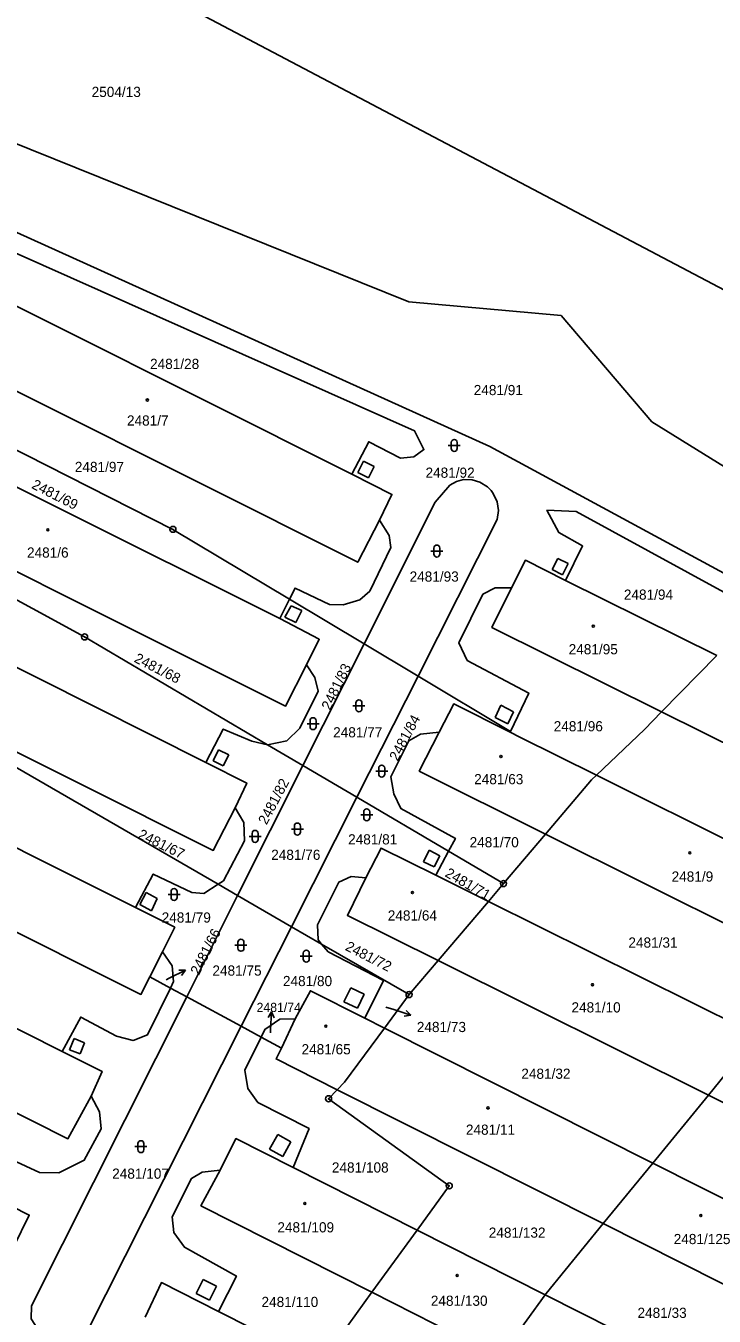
# Model space of a CAD drawing. Extents: x -733394 to -722299, y -1082822 to -1075049.
# Drawn here: x -729757.3 to -729642.3, y -1078544.2 to -1078328.6 of the extents above; entities that cross this region are included whole.
import ezdxf

# ---------------------------------------------------------------- set-up
doc = ezdxf.new("R2010")
doc.units = 0
for name, color, linetype in [('Hranice parcel', 7, 'Continuous'), ('Parcelní čísla', 7, 'Continuous'), ('Pop  PČ popisy', 7, 'Continuous'), ('Vnitřní kresba', 7, 'Continuous'), ('Značky bodu BP', 7, 'Continuous'), ('Značky budov', 7, 'Continuous'), ('Značky kultur', 7, 'Continuous')]:
    doc.layers.add(name, color=color, linetype=linetype)

msp = doc.modelspace()

# ---------------------------------------------------------------- linework, layer by layer
at = {"layer": 'Hranice parcel'}
for p, q in [((-729828.96, -1078273.4), (-729602, -1078393.13)), ((-729641.88, -1078433.81), (-729667.2, -1078421.29)), ((-729714.91, -1078427.65), (-729713.28, -1078424.39)), ((-729713.28, -1078424.39), (-729700.82, -1078431.86)), ((-729700.82, -1078431.86), (-729711.04, -1078452.2)), ((-729700.82, -1078431.86), (-729691.82, -1078437.25)), ((-729641.88, -1078433.81), (-729651.12, -1078443.23)), ((-729702.03, -1078457.5), (-729691.82, -1078437.25)), ((-729691.82, -1078437.25), (-729676.39, -1078446.5)), ((-729651.12, -1078443.23), (-729607.24, -1078465.06)), ((-729676.39, -1078446.5), (-729676.45, -1078446.62)), ((-729711.04, -1078452.2), (-729716.95, -1078448.72)), ((-729711.04, -1078452.2), (-729721.96, -1078473.92)), ((-729702.03, -1078457.5), (-729711.04, -1078452.2)), ((-729616.92, -1078476.35), (-729662, -1078453.84)), ((-729712.95, -1078479.14), (-729702.03, -1078457.5)), ((-729686.72, -1078466.52), (-729702.03, -1078457.5)), ((-729670.5, -1078463.67), (-729677.53, -1078471.94)), ((-729670.5, -1078463.67), (-729625.35, -1078486.19)), ((-729686.72, -1078466.52), (-729688.85, -1078470.53)), ((-729686.72, -1078466.52), (-729677.53, -1078471.94)), ((-729680.06, -1078474.91), (-729688.85, -1078470.53)), ((-729721.96, -1078473.92), (-729725.21, -1078472.04)), ((-729677.53, -1078471.94), (-729680.06, -1078474.91)), ((-729721.96, -1078473.92), (-729730.46, -1078490.86)), ((-729712.95, -1078479.14), (-729721.96, -1078473.92)), ((-729680.06, -1078474.91), (-729688.48, -1078484.8)), ((-729634.94, -1078497.37), (-729680.06, -1078474.91)), ((-729721.35, -1078495.79), (-729712.95, -1078479.14)), ((-729707.92, -1078482.05), (-729712.95, -1078479.14)), ((-729736.64, -1078487.52), (-729734.53, -1078483.36)), ((-729707.92, -1078482.05), (-729693.32, -1078490.49)), ((-729688.48, -1078484.8), (-729693.32, -1078490.49)), ((-729688.48, -1078484.8), (-729643.3, -1078507.28)), ((-729733.18, -1078489.39), (-729736.64, -1078487.52)), ((-729730.46, -1078490.86), (-729733.18, -1078489.39)), ((-729693.32, -1078490.49), (-729697.44, -1078496.08)), ((-729721.35, -1078495.79), (-729730.46, -1078490.86)), ((-729712.33, -1078494.52), (-729714.63, -1078499.43)), ((-729697.44, -1078496.08), (-729700.7, -1078494.44)), ((-729718.04, -1078497.58), (-729721.35, -1078495.79)), ((-729652.59, -1078518.64), (-729697.44, -1078496.08)), ((-729714.63, -1078499.43), (-729718.04, -1078497.58)), ((-729705.32, -1078506.39), (-729660.87, -1078528.77)), ((-729652.59, -1078518.64), (-729643.3, -1078507.28)), ((-729691.97, -1078529.85), (-729712.7, -1078519.37)), ((-729660.87, -1078528.77), (-729652.59, -1078518.64)), ((-729699.51, -1078540.24), (-729691.97, -1078529.85)), ((-729670.57, -1078540.66), (-729691.97, -1078529.85)), ((-729708.07, -1078552.03), (-729699.51, -1078540.24)), ((-729678.12, -1078551.05), (-729699.51, -1078540.24)), ((-729670.57, -1078540.66), (-729678.12, -1078551.05)), ((-729708.07, -1078552.03), (-729725.14, -1078543.44))]:
    msp.add_line(p, q, dxfattribs=at)
for points in [[(-729622.17, -1078413.7), (-729652.75, -1078394.76), (-729667.92, -1078376.99), (-729693.36, -1078374.72), (-729784.53, -1078338.02), (-729799.58, -1078367.74)], [(-729632.68, -1078424.42), (-729679.8, -1078398.89), (-729771.23, -1078357.56), (-729774.51, -1078357.52), (-729778.08, -1078358.98), (-729781.2, -1078363.35), (-729791.42, -1078382.99)], [(-729702.9, -1078403.49), (-729700.04, -1078398.1), (-729694.77, -1078400.83), (-729692.54, -1078400.6), (-729690.83, -1078399.41), (-729692.39, -1078396.26), (-729768.94, -1078362.15), (-729774.32, -1078362.64), (-729779.08, -1078365.29)], [(-729702.9, -1078403.49), (-729777.16, -1078366.3), (-729779.08, -1078365.29)], [(-729784.97, -1078376.55), (-729783.05, -1078377.56), (-729701.89, -1078418.22), (-729698.27, -1078411.18)], [(-729788.88, -1078384.27), (-729732.76, -1078412.73), (-729713.28, -1078424.39)], [(-729714.91, -1078427.65), (-729789.61, -1078390.35), (-729791.46, -1078389.37)], [(-729797.29, -1078400.56), (-729795.52, -1078401.49), (-729713.94, -1078442.26), (-729710.45, -1078435.39)], [(-729716.95, -1078448.72), (-729747.53, -1078430.72), (-729798.52, -1078402.95)], [(-729698.27, -1078411.18), (-729696.17, -1078406.9), (-729702.9, -1078403.49)], [(-729691.82, -1078437.25), (-729678.62, -1078411.09), (-729678.39, -1078409.57), (-729678.6, -1078408.14), (-729679.25, -1078406.72), (-729679.6, -1078406.25), (-729680.21, -1078405.63), (-729681.51, -1078404.82), (-729682.75, -1078404.43), (-729684.21, -1078404.4), (-729685.41, -1078404.72), (-729686.53, -1078405.37), (-729688.93, -1078408.18), (-729700.82, -1078431.86)], [(-729634.72, -1078426.5), (-729665.37, -1078409.75), (-729670.29, -1078409.53), (-729668.3, -1078413.28), (-729664.33, -1078415.51), (-729667.2, -1078421.29)], [(-729713.28, -1078424.39), (-729712.37, -1078422.56), (-729706.63, -1078425.28), (-729704.34, -1078425.36), (-729701.56, -1078424.5), (-729699.89, -1078423.06), (-729696.38, -1078415.74), (-729696.64, -1078413.76), (-729698.27, -1078411.18)], [(-729727.25, -1078451.71), (-729801.94, -1078414.17), (-729803.81, -1078413.19)], [(-729667.2, -1078421.29), (-729673.89, -1078417.89), (-729676.21, -1078422.51)], [(-729676.21, -1078422.51), (-729678.93, -1078422.52), (-729680.97, -1078423.57), (-729685.02, -1078431.7), (-729683.61, -1078434.65), (-729673.33, -1078440.11), (-729676.39, -1078446.5)], [(-729676.21, -1078422.51), (-729679.48, -1078429.12), (-729651.12, -1078443.23)], [(-729710.45, -1078435.39), (-729708.32, -1078431.09), (-729714.91, -1078427.65)], [(-729793.78, -1078432.46), (-729726.04, -1078466.4), (-729722.39, -1078459.25)], [(-729725.21, -1078472.04), (-729760.21, -1078451.8), (-729793.78, -1078432.46)], [(-729716.95, -1078448.72), (-729713.73, -1078448.07), (-729711.56, -1078445.96), (-729708.5, -1078439.79), (-729709.07, -1078437.5), (-729710.45, -1078435.39)], [(-729739.05, -1078475.91), (-729814.51, -1078438.14), (-729816.41, -1078437.14)], [(-729676.45, -1078446.62), (-729685.84, -1078441.92), (-729688.29, -1078446.63)], [(-729651.12, -1078443.23), (-729653.99, -1078446.16), (-729662, -1078453.84)], [(-729727.25, -1078451.71), (-729724.35, -1078446.11), (-729719.58, -1078448.16), (-729716.95, -1078448.72)], [(-729688.29, -1078446.63), (-729691.41, -1078446.96), (-729693.34, -1078448.09), (-729696.36, -1078454.09), (-729695.88, -1078456.95), (-729694.68, -1078459.39), (-729685.58, -1078464.38), (-729686.72, -1078466.52)], [(-729688.29, -1078446.63), (-729691.61, -1078453.14), (-729670.5, -1078463.67)], [(-729676.45, -1078446.62), (-729674.79, -1078447.45), (-729662, -1078453.84)], [(-729822.08, -1078448.36), (-729820.12, -1078449.39), (-729738.11, -1078490.45), (-729736.64, -1078487.52)], [(-729722.39, -1078459.25), (-729720.43, -1078455.13), (-729727.25, -1078451.71)], [(-729662, -1078453.84), (-729662.82, -1078454.62), (-729670.5, -1078463.67)], [(-729725.21, -1078472.04), (-729724.33, -1078471.48), (-729720.82, -1078464.78), (-729720.95, -1078461.72), (-729722.39, -1078459.25)], [(-729751.27, -1078499.99), (-729826.39, -1078462.14), (-729828.51, -1078461.02)], [(-729688.85, -1078470.53), (-729697.98, -1078465.99), (-729700.54, -1078470.95)], [(-729739.05, -1078475.91), (-729736.06, -1078470.35), (-729729.59, -1078473.44), (-729727.62, -1078473.58), (-729725.21, -1078472.04)], [(-729700.54, -1078470.95), (-729703, -1078470.77), (-729705.06, -1078471.72), (-729708.62, -1078478.84), (-729708.51, -1078481.33), (-729707.92, -1078482.05)], [(-729700.54, -1078470.95), (-729703.62, -1078477.26), (-729688.48, -1078484.8)], [(-729834.36, -1078472.14), (-729831.91, -1078473.43), (-729750.31, -1078514.57), (-729746.41, -1078507.49)], [(-729734.53, -1078483.36), (-729732.47, -1078479.22), (-729739.05, -1078475.91)], [(-729734.53, -1078483.36), (-729732.91, -1078485.7), (-729732.65, -1078488.3), (-729733.18, -1078489.39)], [(-729707.92, -1078482.05), (-729706.86, -1078483.32), (-729697.57, -1078488.12), (-729700.7, -1078494.44)], [(-729751.27, -1078499.99), (-729748.18, -1078494.25), (-729742.19, -1078497.43), (-729739.39, -1078498.15), (-729737, -1078497.23), (-729733.18, -1078489.39)], [(-729700.7, -1078494.44), (-729709.81, -1078489.85), (-729712.33, -1078494.52)], [(-729730.46, -1078490.86), (-729756.39, -1078542.49), (-729756.47, -1078544.65), (-729755.34, -1078546.38), (-729751.51, -1078548.5), (-729749.61, -1078548.29), (-729747.19, -1078547.03), (-729721.35, -1078495.79)], [(-729718.04, -1078497.58), (-729717.43, -1078496.32), (-729714.93, -1078494.61), (-729712.33, -1078494.52)], [(-729697.44, -1078496.08), (-729704.11, -1078505.12), (-729705.32, -1078506.39)], [(-729718.04, -1078497.58), (-729720.75, -1078503.14), (-729720.23, -1078506.18), (-729718.56, -1078508.53), (-729710.02, -1078512.88), (-729712.7, -1078519.37)], [(-729643.3, -1078507.28), (-729640.42, -1078503.76), (-729634.94, -1078497.37)], [(-729746.41, -1078507.49), (-729744.61, -1078503.34), (-729751.27, -1078499.99)], [(-729705.32, -1078506.39), (-729715.54, -1078501.24), (-729714.63, -1078499.43)], [(-729765.79, -1078522.81), (-729762.7, -1078516.69), (-729755.05, -1078520.24), (-729751.82, -1078520.26), (-729747.58, -1078518.15), (-729744.77, -1078512.94), (-729745.06, -1078510.06), (-729746.41, -1078507.49)], [(-729691.97, -1078529.85), (-729686.6, -1078522.45), (-729706.76, -1078507.89), (-729705.32, -1078506.39)], [(-729618.1, -1078519.82), (-729622.62, -1078517.57), (-729643.3, -1078507.28)], [(-729712.7, -1078519.37), (-729722.25, -1078514.54), (-729724.85, -1078519.82)], [(-729724.85, -1078519.82), (-729727.87, -1078520.15), (-729729.69, -1078521.21), (-729732.87, -1078527.63), (-729732.62, -1078530.27), (-729730.84, -1078532.72), (-729722.17, -1078537.54), (-729725.14, -1078543.44)], [(-729724.85, -1078519.82), (-729728.09, -1078525.79), (-729699.51, -1078540.24)], [(-729624.53, -1078532.73), (-729629.12, -1078530.45), (-729652.59, -1078518.64)], [(-729759.4, -1078532.71), (-729756.77, -1078527.35), (-729765.79, -1078522.81)], [(-729660.87, -1078528.77), (-729670.42, -1078540.46), (-729670.57, -1078540.66)], [(-729630.41, -1078544.09), (-729634.84, -1078541.88), (-729660.87, -1078528.77)], [(-729725.14, -1078543.44), (-729734.69, -1078538.62), (-729737.39, -1078544.38)], [(-729637.38, -1078557.4), (-729641.68, -1078555.26), (-729670.57, -1078540.66)]]:
    msp.add_lwpolyline(points, dxfattribs=at)
at = {"layer": 'Pop  PČ popisy'}
for p, q in [((-729733.92, -1078488), (-729733.37, -1078487.73)), ((-729733.37, -1078487.73), (-729730.67, -1078486.41)), ((-729730.67, -1078486.41), (-729731.79, -1078486.4)), ((-729730.67, -1078486.41), (-729731.35, -1078487.3)), ((-729697.17, -1078492.58), (-729695.87, -1078493)), ((-729716.28, -1078493.36), (-729716.84, -1078494.34)), ((-729716.44, -1078496.36), (-729716.28, -1078493.36)), ((-729716.28, -1078493.36), (-729715.84, -1078494.39)), ((-729695.87, -1078493), (-729693.02, -1078493.93)), ((-729693.02, -1078493.93), (-729694.12, -1078494.09)), ((-729693.02, -1078493.93), (-729693.81, -1078493.14)), ((-729716.46, -1078496.86), (-729716.44, -1078496.36))]:
    msp.add_line(p, q, dxfattribs=at)
at = {"layer": 'Vnitřní kresba'}
for p, q in [((-729701.89, -1078403.23), (-729700.94, -1078401.34)), ((-729700.94, -1078401.34), (-729699.17, -1078402.22)), ((-729700.11, -1078404.12), (-729701.89, -1078403.23)), ((-729699.17, -1078402.22), (-729700.11, -1078404.12)), ((-729669.42, -1078419.46), (-729668.48, -1078417.58)), ((-729668.48, -1078417.58), (-729666.75, -1078418.44)), ((-729666.75, -1078418.44), (-729667.69, -1078420.32)), ((-729667.69, -1078420.32), (-729669.42, -1078419.46)), ((-729714.05, -1078427.39), (-729713.02, -1078425.5)), ((-729713.02, -1078425.5), (-729711.25, -1078426.32)), ((-729712.24, -1078428.3), (-729714.05, -1078427.39)), ((-729711.25, -1078426.32), (-729712.24, -1078428.3)), ((-729678.94, -1078444.2), (-729677.99, -1078442.1)), ((-729677.99, -1078442.1), (-729675.85, -1078443.22)), ((-729676.79, -1078445.26), (-729678.94, -1078444.2)), ((-729675.85, -1078443.22), (-729676.79, -1078445.26)), ((-729726.07, -1078451.42), (-729725.15, -1078449.57)), ((-729724.36, -1078452.27), (-729726.07, -1078451.42)), ((-729725.15, -1078449.57), (-729723.44, -1078450.42)), ((-729723.44, -1078450.42), (-729724.36, -1078452.27)), ((-729690.9, -1078468.28), (-729689.96, -1078466.34)), ((-729689.96, -1078466.34), (-729688.19, -1078467.29)), ((-729689.11, -1078469.16), (-729690.9, -1078468.28)), ((-729688.19, -1078467.29), (-729689.11, -1078469.16)), ((-729738.29, -1078475.44), (-729737.24, -1078473.43)), ((-729736.37, -1078476.51), (-729738.29, -1078475.44)), ((-729737.24, -1078473.43), (-729735.4, -1078474.44)), ((-729735.4, -1078474.44), (-729736.37, -1078476.51)), ((-729704.19, -1078491.7), (-729703.07, -1078489.34)), ((-729703.07, -1078489.34), (-729700.8, -1078490.42)), ((-729700.8, -1078490.42), (-729701.92, -1078492.78)), ((-729701.92, -1078492.78), (-729704.19, -1078491.7)), ((-729750.04, -1078499.7), (-729749.29, -1078497.82)), ((-729749.29, -1078497.82), (-729747.52, -1078498.53)), ((-729747.52, -1078498.53), (-729748.27, -1078500.41)), ((-729748.27, -1078500.41), (-729750.04, -1078499.7)), ((-729716.62, -1078516.34), (-729715.25, -1078513.89)), ((-729715.25, -1078513.89), (-729713.06, -1078515.11)), ((-729714.43, -1078517.56), (-729716.62, -1078516.34)), ((-729713.06, -1078515.11), (-729714.43, -1078517.56)), ((-729728.89, -1078540.43), (-729727.72, -1078538.11)), ((-729727.72, -1078538.11), (-729725.48, -1078539.23)), ((-729725.48, -1078539.23), (-729726.65, -1078541.55)), ((-729726.65, -1078541.55), (-729728.89, -1078540.43))]:
    msp.add_line(p, q, dxfattribs=at)
at = {"layer": 'Značky bodu BP'}
for centre, radius in [((-729732.76, -1078412.73), 0.5), ((-729732.76, -1078412.73), 0.0303), ((-729747.53, -1078430.72), 0.5), ((-729747.53, -1078430.72), 0.0303), ((-729677.53, -1078471.94), 0.5), ((-729677.53, -1078471.94), 0.0303), ((-729693.32, -1078490.49), 0.5), ((-729693.32, -1078490.49), 0.0303), ((-729706.76, -1078507.89), 0.5), ((-729706.76, -1078507.89), 0.0303), ((-729686.6, -1078522.45), 0.5), ((-729686.6, -1078522.45), 0.0303)]:
    msp.add_circle(centre, radius, dxfattribs=at)
at = {"layer": 'Značky budov'}
for centre in [(-729737.04, -1078391.12), (-729753.68, -1078412.82), (-729662.53, -1078428.92), (-729677.96, -1078450.7), (-729646.42, -1078466.81), (-729692.76, -1078473.44), (-729662.68, -1078488.84), (-729707.23, -1078495.77), (-729680.13, -1078509.43), (-729710.73, -1078525.39), (-729644.57, -1078527.42), (-729685.27, -1078537.42)]:
    msp.add_circle(centre, 0.175, dxfattribs=at)
at = {"layer": 'Značky kultur'}
for p, q in [((-729686.77, -1078398.71), (-729684.77, -1078398.71)), ((-729686.27, -1078398.21), (-729686.27, -1078399.21)), ((-729685.27, -1078399.21), (-729685.27, -1078398.21)), ((-729689.67, -1078416.36), (-729687.67, -1078416.36)), ((-729689.17, -1078415.86), (-729689.17, -1078416.86)), ((-729688.17, -1078416.86), (-729688.17, -1078415.86)), ((-729702.69, -1078442.23), (-729700.69, -1078442.23)), ((-729702.19, -1078441.73), (-729702.19, -1078442.73)), ((-729701.19, -1078442.73), (-729701.19, -1078441.73)), ((-729710.36, -1078445.21), (-729708.36, -1078445.21)), ((-729709.86, -1078444.71), (-729709.86, -1078445.71)), ((-729708.86, -1078445.71), (-729708.86, -1078444.71)), ((-729698.89, -1078453.14), (-729696.89, -1078453.14)), ((-729698.39, -1078452.64), (-729698.39, -1078453.64)), ((-729697.39, -1078453.64), (-729697.39, -1078452.64)), ((-729700.89, -1078459.94), (-729700.89, -1078460.94)), ((-729699.89, -1078460.94), (-729699.89, -1078459.94)), ((-729712.47, -1078462.32), (-729712.47, -1078463.32)), ((-729711.47, -1078463.32), (-729711.47, -1078462.32)), ((-729701.39, -1078460.44), (-729699.39, -1078460.44)), ((-729720.04, -1078464.05), (-729718.04, -1078464.05)), ((-729719.54, -1078463.55), (-729719.54, -1078464.55)), ((-729718.54, -1078464.55), (-729718.54, -1078463.55)), ((-729712.97, -1078462.82), (-729710.97, -1078462.82)), ((-729733.08, -1078473.26), (-729733.08, -1078474.26)), ((-729732.08, -1078474.26), (-729732.08, -1078473.26)), ((-729733.58, -1078473.76), (-729731.58, -1078473.76)), ((-729721.91, -1078481.74), (-729721.91, -1078482.74)), ((-729720.91, -1078482.74), (-729720.91, -1078481.74)), ((-729722.41, -1078482.24), (-729720.41, -1078482.24)), ((-729711.49, -1078484.06), (-729709.49, -1078484.06)), ((-729710.99, -1078483.56), (-729710.99, -1078484.56)), ((-729709.99, -1078484.56), (-729709.99, -1078483.56)), ((-729739.12, -1078515.9), (-729737.12, -1078515.9)), ((-729738.62, -1078515.4), (-729738.62, -1078516.4)), ((-729737.62, -1078516.4), (-729737.62, -1078515.4))]:
    msp.add_line(p, q, dxfattribs=at)
for centre, start, end in [((-729685.77, -1078398.21), 0, 180), ((-729685.77, -1078399.21), 180, 359.9879), ((-729688.67, -1078415.86), 0, 180), ((-729688.67, -1078416.86), 180, 359.9879), ((-729701.69, -1078441.73), 0, 180), ((-729701.69, -1078442.73), 180, 359.9879), ((-729709.36, -1078444.71), 0, 180), ((-729709.36, -1078445.71), 180, 359.9879), ((-729697.89, -1078452.64), 0, 180), ((-729697.89, -1078453.64), 180, 359.9879), ((-729700.39, -1078459.94), 0, 180), ((-729711.97, -1078462.32), 0, 180), ((-729700.39, -1078460.94), 180, 359.9879), ((-729719.04, -1078463.55), 0, 180), ((-729719.04, -1078464.55), 180, 359.9879), ((-729711.97, -1078463.32), 180, 359.9879), ((-729732.58, -1078473.26), 0, 180), ((-729732.58, -1078474.26), 180, 359.9879), ((-729721.41, -1078481.74), 0, 180), ((-729721.41, -1078482.74), 180, 359.9879), ((-729710.49, -1078483.56), 0, 180), ((-729710.49, -1078484.56), 180, 359.9879), ((-729738.12, -1078515.4), 0, 180), ((-729738.12, -1078516.4), 180, 359.9879)]:
    msp.add_arc(centre, 0.5, start, end, dxfattribs=at)

# ---------------------------------------------------------------- texts
at = {"layer": 'Parcelní čísla'}
for s, height, p in [('2504/13', 1.7, (-729746.35, -1078340.47)), ('2481/28', 1.7, (-729736.59, -1078385.93)), ('2481/91', 1.7, (-729682.51, -1078390.3)), ('2481/7', 1.7, (-729740.45, -1078395.39)), ('2481/97', 1.7, (-729749.16, -1078403.15)), ('2481/92', 1.7, (-729690.57, -1078404.11)), ('2481/6', 1.7, (-729757.15, -1078417.46)), ('2481/93', 1.7, (-729693.23, -1078421.47)), ('2481/94', 1.7, (-729657.43, -1078424.49)), ('2481/95', 1.7, (-729666.65, -1078433.62)), ('2481/96', 1.7, (-729669.15, -1078446.49)), ('2481/77', 1.7, (-729706, -1078447.5)), ('2481/63', 1.7, (-729682.44, -1078455.33)), ('2481/81', 1.7, (-729703.5, -1078465.39)), ('2481/70', 1.7, (-729683.2, -1078465.87)), ('2481/76', 1.7, (-729716.35, -1078467.97)), ('2481/9', 1.7, (-729649.45, -1078471.61)), ('2481/79', 1.7, (-729734.65, -1078478.45)), ('2481/64', 1.7, (-729696.87, -1078478.11)), ('2481/31', 1.7, (-729656.67, -1078482.64)), ('2481/75', 1.7, (-729726.17, -1078487.32)), ('2481/80', 1.7, (-729714.39, -1078489.07)), ('2481/74', 1.53, (-729718.79, -1078493.39)), ('2481/10', 1.7, (-729666.18, -1078493.47)), ('2481/73', 1.7, (-729692.02, -1078496.75)), ('2481/65', 1.7, (-729711.28, -1078500.47)), ('2481/32', 1.7, (-729674.56, -1078504.56)), ('2481/11', 1.7, (-729683.82, -1078513.91)), ('2481/108', 1.7, (-729706.21, -1078520.23)), ('2481/107', 1.7, (-729742.92, -1078521.26)), ('2481/109', 1.7, (-729715.32, -1078530.23)), ('2481/132', 1.7, (-729680, -1078531.12)), ('2481/125', 1.7, (-729649.1, -1078532.19)), ('2481/110', 1.7, (-729717.97, -1078542.7)), ('2481/130', 1.7, (-729689.68, -1078542.5)), ('2481/33', 1.7, (-729655.15, -1078544.52))]:
    msp.add_text(s, height=height, dxfattribs=at).set_placement(p)
for s, rotation, p in [('2481/69', 333, (-729756.51, -1078405.79)), ('2481/68', 333, (-729739.38, -1078434.83)), ('2481/83', 64, (-729706.52, -1078443.08)), ('2481/84', 62, (-729695.23, -1078451.57)), ('2481/82', 62, (-729717.13, -1078462.22)), ('2481/67', 334, (-729738.74, -1078464.27)), ('2481/71', 330, (-729687.45, -1078470.66)), ('2481/66', 63, (-729728.44, -1078487.35)), ('2481/72', 333, (-729704.11, -1078482.98))]:
    msp.add_text(s, height=1.7, rotation=rotation, dxfattribs=at).set_placement(p)

doc.saveas('drawing.dxf')
